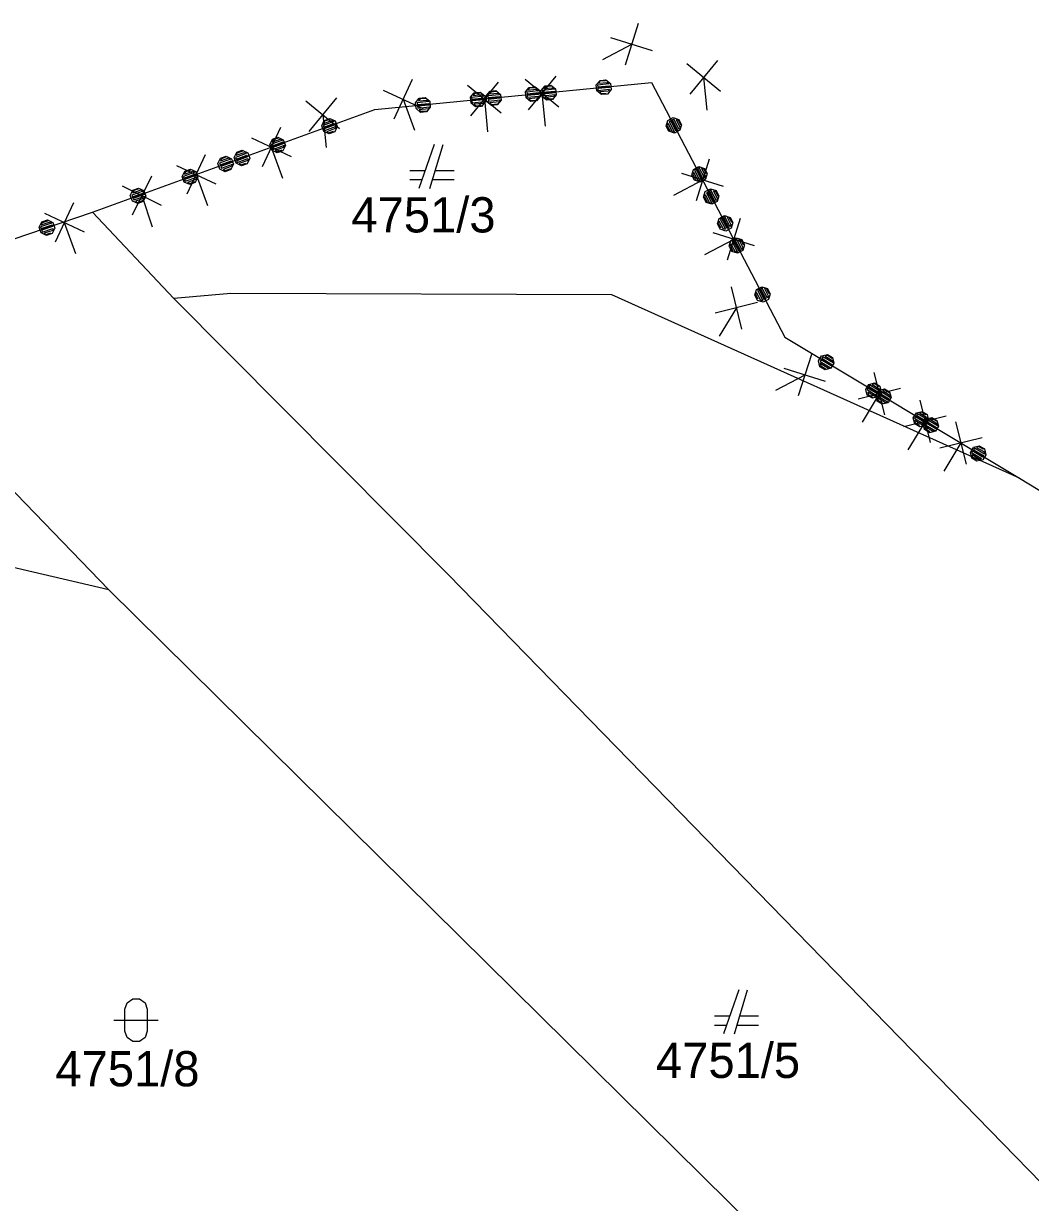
# Model space of a CAD drawing. Extents: x -266179 to -264727, y -1243225 to -1241702.
# Drawn here: x -265529.3 to -265483.6, y -1241755.7 to -1241702.2 of the extents above; entities that cross this region are included whole.
import ezdxf

# ---------------------------------------------------------------- set-up
doc = ezdxf.new("R2010")
doc.units = 0
for name, color, linetype in [('Vrstva 1', 7, 'Continuous'), ('Vrstva 19', 7, 'Continuous'), ('Vrstva 21', 7, 'Continuous')]:
    doc.layers.add(name, color=color, linetype=linetype)

msp = doc.modelspace()

# ---------------------------------------------------------------- linework, layer by layer
at = {"layer": 'Vrstva 1'}
for p, q in [((-265513.37, -1241706.09), (-265500.8, -1241704.86)), ((-265500.8, -1241704.86), (-265494.75, -1241716.42)), ((-265526.18, -1241710.75), (-265513.37, -1241706.09)), ((-265510.67, -1241707.67), (-265511.37, -1241709.67)), ((-265510.87, -1241709.67), (-265510.27, -1241707.67)), ((-265511.09, -1241708.87), (-265511.77, -1241708.87)), ((-265509.77, -1241708.87), (-265510.63, -1241708.87)), ((-265511.77, -1241709.27), (-265511.23, -1241709.27)), ((-265510.75, -1241709.27), (-265509.77, -1241709.27)), ((-265538.16, -1241714.8), (-265526.18, -1241710.75)), ((-265526.18, -1241710.75), (-265522.49, -1241714.67)), ((-265538.16, -1241714.8), (-265525.44, -1241727.89)), ((-265519.9, -1241714.44), (-265522.49, -1241714.67)), ((-265522.49, -1241714.67), (-265510.02, -1241727.22)), ((-265502.6, -1241714.5), (-265519.9, -1241714.44)), ((-265484.1, -1241722.83), (-265502.6, -1241714.5)), ((-265494.75, -1241716.42), (-265484.1, -1241722.83)), ((-265525.44, -1241727.89), (-265547.63, -1241722.76)), ((-265484.1, -1241722.83), (-265473.91, -1241728.97)), ((-265510.02, -1241727.22), (-265483.1, -1241754.84)), ((-265525.44, -1241727.89), (-265459.77, -1241792.75)), ((-265496.84, -1241746.06), (-265497.54, -1241748.06)), ((-265497.04, -1241748.06), (-265496.44, -1241746.06)), ((-265497.26, -1241747.26), (-265497.94, -1241747.26)), ((-265495.94, -1241747.26), (-265496.8, -1241747.26)), ((-265497.94, -1241747.66), (-265497.4, -1241747.66)), ((-265496.92, -1241747.66), (-265495.94, -1241747.66))]:
    msp.add_line(p, q, dxfattribs=at)
msp.add_lwpolyline([(-265524.71, -1241746.94), (-265524.61, -1241746.65), (-265524.36, -1241746.47), (-265524.05, -1241746.47), (-265523.8, -1241746.65), (-265523.7, -1241746.94), (-265523.7, -1241747.94), (-265523.8, -1241748.23), (-265524.05, -1241748.41), (-265524.36, -1241748.41), (-265524.61, -1241748.23), (-265524.71, -1241747.94)], close=True, dxfattribs=at)
msp.add_lwpolyline([(-265525.21, -1241747.44), (-265523.94, -1241747.44), (-265523.21, -1241747.44)], dxfattribs=at)
at = {"layer": 'Vrstva 19'}
for p, q in [((-265513.37, -1241706.09), (-265500.8, -1241704.86)), ((-265500.8, -1241704.86), (-265494.75, -1241716.42)), ((-265526.18, -1241710.75), (-265513.37, -1241706.09)), ((-265538.16, -1241714.8), (-265526.18, -1241710.75)), ((-265494.75, -1241716.42), (-265484.1, -1241722.83)), ((-265484.1, -1241722.83), (-265473.91, -1241728.97))]:
    msp.add_line(p, q, dxfattribs=at)
for points in [[(-265502.872, -1241704.74), (-265502.664, -1241704.91), (-265502.638, -1241705.179), (-265502.808, -1241705.387), (-265503.077, -1241705.413), (-265503.284, -1241705.243), (-265503.311, -1241704.974), (-265503.14, -1241704.766), (-265502.872, -1241704.74), (-265502.908, -1241704.784), (-265503.146, -1241704.807), (-265503.198, -1241704.893), (-265502.82, -1241704.855), (-265502.733, -1241704.927), (-265503.25, -1241704.978), (-265503.242, -1241705.058), (-265502.725, -1241705.007), (-265502.717, -1241705.087), (-265503.235, -1241705.137), (-265503.237, -1241705.218), (-265502.719, -1241705.167), (-265502.751, -1241705.251), (-265503.159, -1241705.291), (-265503.102, -1241705.365), (-265502.863, -1241705.342)], [(-265507.868, -1241705.231), (-265507.66, -1241705.402), (-265507.634, -1241705.67), (-265507.804, -1241705.878), (-265508.073, -1241705.904), (-265508.28, -1241705.734), (-265508.307, -1241705.465), (-265508.136, -1241705.258), (-265507.868, -1241705.231), (-265507.854, -1241705.27), (-265508.093, -1241705.293), (-265508.164, -1241705.381), (-265507.766, -1241705.342), (-265507.699, -1241705.416), (-265508.236, -1241705.468), (-265508.228, -1241705.548), (-265507.701, -1241705.496), (-265507.683, -1241705.575), (-265508.211, -1241705.627), (-265508.203, -1241705.706), (-265507.675, -1241705.654), (-265507.717, -1241705.739), (-265508.145, -1241705.781), (-265508.068, -1241705.854), (-265507.789, -1241705.826)], [(-265506.086, -1241705.055), (-265505.879, -1241705.225), (-265505.852, -1241705.494), (-265506.023, -1241705.701), (-265506.291, -1241705.728), (-265506.499, -1241705.557), (-265506.526, -1241705.289), (-265506.355, -1241705.081), (-265506.086, -1241705.055), (-265506.122, -1241705.098), (-265506.361, -1241705.122), (-265506.413, -1241705.207), (-265506.035, -1241705.17), (-265505.947, -1241705.242), (-265506.465, -1241705.293), (-265506.457, -1241705.372), (-265505.94, -1241705.321), (-265505.932, -1241705.401), (-265506.449, -1241705.452), (-265506.451, -1241705.533), (-265505.934, -1241705.482), (-265505.966, -1241705.565), (-265506.374, -1241705.605), (-265506.316, -1241705.68), (-265506.077, -1241705.657)], [(-265505.37, -1241704.986), (-265505.162, -1241705.156), (-265505.136, -1241705.425), (-265505.306, -1241705.632), (-265505.575, -1241705.659), (-265505.782, -1241705.488), (-265505.809, -1241705.22), (-265505.638, -1241705.012), (-265505.37, -1241704.986), (-265505.376, -1241705.026), (-265505.615, -1241705.05), (-265505.686, -1241705.137), (-265505.288, -1241705.098), (-265505.201, -1241705.17), (-265505.758, -1241705.225), (-265505.75, -1241705.304), (-265505.193, -1241705.25), (-265505.185, -1241705.329), (-265505.742, -1241705.384), (-265505.735, -1241705.464), (-265505.177, -1241705.409), (-265505.249, -1241705.496), (-265505.647, -1241705.535), (-265505.56, -1241705.607), (-265505.321, -1241705.584)], [(-265511.082, -1241705.546), (-265510.875, -1241705.716), (-265510.848, -1241705.985), (-265511.019, -1241706.193), (-265511.287, -1241706.219), (-265511.495, -1241706.049), (-265511.521, -1241705.78), (-265511.351, -1241705.572), (-265511.082, -1241705.546), (-265511.068, -1241705.585), (-265511.307, -1241705.608), (-265511.379, -1241705.695), (-265510.981, -1241705.656), (-265510.913, -1241705.73), (-265511.451, -1241705.783), (-265511.443, -1241705.863), (-265510.916, -1241705.811), (-265510.898, -1241705.889), (-265511.425, -1241705.941), (-265511.417, -1241706.021), (-265510.89, -1241705.969), (-265510.932, -1241706.053), (-265511.36, -1241706.095), (-265511.282, -1241706.168), (-265511.004, -1241706.141)], [(-265508.584, -1241705.3), (-265508.377, -1241705.471), (-265508.35, -1241705.739), (-265508.521, -1241705.947), (-265508.789, -1241705.973), (-265508.997, -1241705.803), (-265509.024, -1241705.534), (-265508.853, -1241705.327), (-265508.584, -1241705.3), (-265508.59, -1241705.341), (-265508.829, -1241705.364), (-265508.901, -1241705.452), (-265508.503, -1241705.413), (-265508.415, -1241705.484), (-265508.973, -1241705.539), (-265508.965, -1241705.619), (-265508.408, -1241705.564), (-265508.4, -1241705.644), (-265508.957, -1241705.699), (-265508.949, -1241705.778), (-265508.392, -1241705.723), (-265508.464, -1241705.811), (-265508.862, -1241705.85), (-265508.774, -1241705.922), (-265508.536, -1241705.898)], [(-265515.406, -1241706.49), (-265515.162, -1241706.603), (-265515.07, -1241706.857), (-265515.184, -1241707.101), (-265515.437, -1241707.193), (-265515.681, -1241707.079), (-265515.773, -1241706.826), (-265515.66, -1241706.582), (-265515.406, -1241706.49), (-265515.43, -1241706.541), (-265515.655, -1241706.623), (-265515.684, -1241706.719), (-265515.327, -1241706.589), (-265515.225, -1241706.637), (-265515.714, -1241706.815), (-265515.686, -1241706.89), (-265515.197, -1241706.712), (-265515.17, -1241706.787), (-265515.659, -1241706.965), (-265515.641, -1241707.044), (-265515.152, -1241706.866), (-265515.162, -1241706.955), (-265515.548, -1241707.095), (-265515.473, -1241707.153), (-265515.248, -1241707.071)], [(-265499.437, -1241706.776), (-265499.517, -1241707.033), (-265499.756, -1241707.158), (-265500.013, -1241707.078), (-265500.138, -1241706.839), (-265500.058, -1241706.582), (-265499.819, -1241706.457), (-265499.562, -1241706.537), (-265499.437, -1241706.776), (-265499.468, -1241706.804), (-265499.579, -1241706.591), (-265499.687, -1241706.557), (-265499.502, -1241706.912), (-265499.545, -1241707.002), (-265499.795, -1241706.524), (-265499.866, -1241706.561), (-265499.62, -1241707.03), (-265499.686, -1241707.076), (-265499.932, -1241706.607), (-265500.003, -1241706.644), (-265499.757, -1241707.113), (-265499.851, -1241707.106), (-265500.051, -1241706.725), (-265500.089, -1241706.825), (-265499.959, -1241707.073)], [(-265517.765, -1241707.348), (-265517.521, -1241707.462), (-265517.429, -1241707.715), (-265517.542, -1241707.959), (-265517.796, -1241708.051), (-265518.04, -1241707.938), (-265518.132, -1241707.684), (-265518.018, -1241707.44), (-265517.765, -1241707.348), (-265517.76, -1241707.389), (-265517.986, -1241707.471), (-265518.034, -1241707.574), (-265517.658, -1241707.437), (-265517.555, -1241707.485), (-265518.082, -1241707.676), (-265518.054, -1241707.751), (-265517.528, -1241707.56), (-265517.501, -1241707.635), (-265518.027, -1241707.827), (-265518, -1241707.902), (-265517.473, -1241707.71), (-265517.521, -1241707.813), (-265517.897, -1241707.95), (-265517.794, -1241707.997), (-265517.569, -1241707.915)], [(-265519.382, -1241707.936), (-265519.139, -1241708.05), (-265519.047, -1241708.304), (-265519.16, -1241708.547), (-265519.414, -1241708.639), (-265519.657, -1241708.526), (-265519.75, -1241708.272), (-265519.636, -1241708.029), (-265519.382, -1241707.936), (-265519.406, -1241707.988), (-265519.632, -1241708.07), (-265519.661, -1241708.165), (-265519.304, -1241708.035), (-265519.201, -1241708.083), (-265519.69, -1241708.261), (-265519.662, -1241708.336), (-265519.174, -1241708.158), (-265519.146, -1241708.234), (-265519.635, -1241708.411), (-265519.617, -1241708.49), (-265519.129, -1241708.312), (-265519.139, -1241708.401), (-265519.524, -1241708.541), (-265519.45, -1241708.599), (-265519.224, -1241708.517)], [(-265520.123, -1241708.206), (-265519.88, -1241708.32), (-265519.788, -1241708.574), (-265519.901, -1241708.817), (-265520.155, -1241708.91), (-265520.398, -1241708.796), (-265520.491, -1241708.542), (-265520.377, -1241708.299), (-265520.123, -1241708.206), (-265520.1, -1241708.241), (-265520.326, -1241708.323), (-265520.374, -1241708.425), (-265519.998, -1241708.288), (-265519.914, -1241708.343), (-265520.421, -1241708.528), (-265520.394, -1241708.603), (-265519.896, -1241708.422), (-265519.859, -1241708.493), (-265520.357, -1241708.675), (-265520.33, -1241708.75), (-265519.832, -1241708.569), (-265519.852, -1241708.661), (-265520.256, -1241708.808), (-265520.163, -1241708.859), (-265519.899, -1241708.763)], [(-265521.741, -1241708.795), (-265521.498, -1241708.908), (-265521.405, -1241709.162), (-265521.519, -1241709.405), (-265521.772, -1241709.498), (-265522.016, -1241709.384), (-265522.108, -1241709.131), (-265521.995, -1241708.887), (-265521.741, -1241708.795), (-265521.737, -1241708.836), (-265521.962, -1241708.918), (-265522.01, -1241709.02), (-265521.634, -1241708.883), (-265521.532, -1241708.931), (-265522.058, -1241709.123), (-265522.031, -1241709.198), (-265521.504, -1241709.006), (-265521.477, -1241709.082), (-265522.003, -1241709.273), (-265521.976, -1241709.348), (-265521.45, -1241709.157), (-265521.497, -1241709.259), (-265521.873, -1241709.396), (-265521.771, -1241709.444), (-265521.545, -1241709.362)], [(-265498.272, -1241709), (-265498.352, -1241709.256), (-265498.592, -1241709.381), (-265498.848, -1241709.301), (-265498.973, -1241709.062), (-265498.893, -1241708.806), (-265498.654, -1241708.68), (-265498.398, -1241708.761), (-265498.272, -1241709), (-265498.312, -1241709.009), (-265498.424, -1241708.797), (-265498.532, -1241708.763), (-265498.346, -1241709.117), (-265498.38, -1241709.225), (-265498.64, -1241708.729), (-265498.711, -1241708.766), (-265498.451, -1241709.262), (-265498.521, -1241709.3), (-265498.781, -1241708.804), (-265498.852, -1241708.841), (-265498.592, -1241709.337), (-265498.7, -1241709.303), (-265498.886, -1241708.949), (-265498.92, -1241709.057), (-265498.808, -1241709.269)], [(-265524.1, -1241709.653), (-265523.856, -1241709.767), (-265523.764, -1241710.02), (-265523.877, -1241710.264), (-265524.131, -1241710.356), (-265524.375, -1241710.243), (-265524.467, -1241709.989), (-265524.353, -1241709.745), (-265524.1, -1241709.653), (-265524.077, -1241709.687), (-265524.302, -1241709.769), (-265524.35, -1241709.872), (-265523.974, -1241709.735), (-265523.89, -1241709.79), (-265524.398, -1241709.974), (-265524.37, -1241710.049), (-265523.872, -1241709.868), (-265523.836, -1241709.94), (-265524.334, -1241710.121), (-265524.306, -1241710.196), (-265523.808, -1241710.015), (-265523.828, -1241710.107), (-265524.232, -1241710.254), (-265524.139, -1241710.306), (-265523.876, -1241710.21)], [(-265497.746, -1241710.008), (-265497.826, -1241710.264), (-265498.065, -1241710.39), (-265498.322, -1241710.31), (-265498.447, -1241710.07), (-265498.367, -1241709.814), (-265498.128, -1241709.689), (-265497.871, -1241709.769), (-265497.746, -1241710.008), (-265497.777, -1241710.035), (-265497.888, -1241709.823), (-265497.996, -1241709.789), (-265497.81, -1241710.143), (-265497.853, -1241710.234), (-265498.104, -1241709.755), (-265498.175, -1241709.792), (-265497.929, -1241710.262), (-265497.995, -1241710.308), (-265498.241, -1241709.838), (-265498.312, -1241709.876), (-265498.066, -1241710.345), (-265498.16, -1241710.338), (-265498.36, -1241709.957), (-265498.398, -1241710.056), (-265498.268, -1241710.304)], [(-265528.225, -1241711.103), (-265527.984, -1241711.223), (-265527.897, -1241711.478), (-265528.016, -1241711.719), (-265528.272, -1241711.806), (-265528.513, -1241711.686), (-265528.599, -1241711.431), (-265528.48, -1241711.19), (-265528.225, -1241711.103), (-265528.25, -1241711.154), (-265528.477, -1241711.231), (-265528.508, -1241711.326), (-265528.148, -1241711.204), (-265528.047, -1241711.254), (-265528.539, -1241711.421), (-265528.514, -1241711.497), (-265528.021, -1241711.33), (-265527.996, -1241711.406), (-265528.488, -1241711.573), (-265528.472, -1241711.652), (-265527.979, -1241711.485), (-265527.992, -1241711.574), (-265528.38, -1241711.705), (-265528.307, -1241711.765), (-265528.08, -1241711.688)], [(-265497.107, -1241711.223), (-265497.187, -1241711.479), (-265497.427, -1241711.605), (-265497.683, -1241711.525), (-265497.808, -1241711.286), (-265497.728, -1241711.029), (-265497.489, -1241710.904), (-265497.233, -1241710.984), (-265497.107, -1241711.223), (-265497.161, -1241711.206), (-265497.273, -1241710.994), (-265497.371, -1241710.978), (-265497.195, -1241711.314), (-265497.229, -1241711.422), (-265497.47, -1241710.962), (-265497.541, -1241710.999), (-265497.3, -1241711.459), (-265497.371, -1241711.496), (-265497.612, -1241711.036), (-265497.687, -1241711.064), (-265497.446, -1241711.525), (-265497.535, -1241711.526), (-265497.726, -1241711.163), (-265497.773, -1241711.245), (-265497.662, -1241711.457)], [(-265496.581, -1241712.231), (-265496.661, -1241712.488), (-265496.9, -1241712.613), (-265497.157, -1241712.533), (-265497.282, -1241712.294), (-265497.202, -1241712.037), (-265496.963, -1241711.912), (-265496.706, -1241711.992), (-265496.581, -1241712.231), (-265496.621, -1241712.241), (-265496.732, -1241712.028), (-265496.84, -1241711.995), (-265496.655, -1241712.349), (-265496.688, -1241712.457), (-265496.948, -1241711.961), (-265497.019, -1241711.998), (-265496.759, -1241712.494), (-265496.83, -1241712.531), (-265497.09, -1241712.035), (-265497.161, -1241712.072), (-265496.901, -1241712.568), (-265497.009, -1241712.535), (-265497.195, -1241712.18), (-265497.228, -1241712.288), (-265497.117, -1241712.501)], [(-265495.416, -1241714.455), (-265495.496, -1241714.711), (-265495.735, -1241714.836), (-265495.992, -1241714.756), (-265496.117, -1241714.517), (-265496.037, -1241714.261), (-265495.798, -1241714.135), (-265495.541, -1241714.215), (-265495.416, -1241714.455), (-265495.47, -1241714.438), (-265495.581, -1241714.225), (-265495.68, -1241714.209), (-265495.504, -1241714.546), (-265495.538, -1241714.654), (-265495.779, -1241714.193), (-265495.85, -1241714.23), (-265495.608, -1241714.691), (-265495.679, -1241714.728), (-265495.921, -1241714.267), (-265495.996, -1241714.296), (-265495.755, -1241714.756), (-265495.844, -1241714.758), (-265496.034, -1241714.395), (-265496.082, -1241714.476), (-265495.971, -1241714.689)], [(-265492.588, -1241717.347), (-265492.523, -1241717.607), (-265492.663, -1241717.839), (-265492.924, -1241717.903), (-265493.155, -1241717.764), (-265493.219, -1241717.503), (-265493.08, -1241717.272), (-265492.819, -1241717.207), (-265492.588, -1241717.347), (-265492.6, -1241717.386), (-265492.806, -1241717.262), (-265492.916, -1241717.289), (-265492.573, -1241717.496), (-265492.563, -1241717.595), (-265493.025, -1241717.317), (-265493.067, -1241717.385), (-265492.613, -1241717.659), (-265492.645, -1241717.732), (-265493.099, -1241717.459), (-265493.141, -1241717.527), (-265492.687, -1241717.801), (-265492.771, -1241717.844), (-265493.139, -1241717.622), (-265493.12, -1241717.726), (-265492.881, -1241717.871)], [(-265490.438, -1241718.642), (-265490.373, -1241718.903), (-265490.513, -1241719.134), (-265490.773, -1241719.199), (-265491.005, -1241719.059), (-265491.069, -1241718.798), (-265490.93, -1241718.567), (-265490.669, -1241718.503), (-265490.438, -1241718.642), (-265490.467, -1241718.671), (-265490.673, -1241718.547), (-265490.783, -1241718.574), (-265490.44, -1241718.781), (-265490.413, -1241718.891), (-265490.892, -1241718.602), (-265490.934, -1241718.67), (-265490.454, -1241718.959), (-265490.495, -1241719.028), (-265490.975, -1241718.739), (-265491.016, -1241718.807), (-265490.537, -1241719.096), (-265490.646, -1241719.123), (-265490.989, -1241718.917), (-265490.962, -1241719.027), (-265490.756, -1241719.151)], [(-265489.992, -1241718.909), (-265489.927, -1241719.17), (-265490.066, -1241719.401), (-265490.327, -1241719.466), (-265490.559, -1241719.327), (-265490.623, -1241719.066), (-265490.484, -1241718.835), (-265490.223, -1241718.77), (-265489.992, -1241718.909), (-265490.004, -1241718.949), (-265490.21, -1241718.825), (-265490.319, -1241718.852), (-265489.977, -1241719.058), (-265489.967, -1241719.158), (-265490.429, -1241718.879), (-265490.47, -1241718.948), (-265490.016, -1241719.221), (-265490.049, -1241719.295), (-265490.503, -1241719.022), (-265490.544, -1241719.09), (-265490.09, -1241719.364), (-265490.175, -1241719.406), (-265490.543, -1241719.184), (-265490.524, -1241719.289), (-265490.284, -1241719.434)], [(-265488.288, -1241719.937), (-265488.223, -1241720.198), (-265488.363, -1241720.429), (-265488.623, -1241720.494), (-265488.855, -1241720.354), (-265488.919, -1241720.094), (-265488.78, -1241719.862), (-265488.519, -1241719.798), (-265488.288, -1241719.937), (-265488.343, -1241719.951), (-265488.549, -1241719.827), (-265488.641, -1241719.864), (-265488.316, -1241720.06), (-265488.288, -1241720.17), (-265488.734, -1241719.902), (-265488.775, -1241719.97), (-265488.33, -1241720.239), (-265488.371, -1241720.307), (-265488.816, -1241720.039), (-265488.866, -1241720.102), (-265488.421, -1241720.371), (-265488.496, -1241720.419), (-265488.848, -1241720.207), (-265488.846, -1241720.301), (-265488.64, -1241720.425)], [(-265487.842, -1241720.204), (-265487.777, -1241720.465), (-265487.916, -1241720.697), (-265488.177, -1241720.761), (-265488.409, -1241720.622), (-265488.473, -1241720.361), (-265488.334, -1241720.13), (-265488.073, -1241720.065), (-265487.842, -1241720.204), (-265487.871, -1241720.234), (-265488.077, -1241720.11), (-265488.186, -1241720.137), (-265487.844, -1241720.343), (-265487.817, -1241720.453), (-265488.296, -1241720.164), (-265488.338, -1241720.233), (-265487.858, -1241720.522), (-265487.899, -1241720.59), (-265488.379, -1241720.301), (-265488.42, -1241720.37), (-265487.94, -1241720.659), (-265488.05, -1241720.686), (-265488.393, -1241720.48), (-265488.366, -1241720.589), (-265488.16, -1241720.713)], [(-265485.692, -1241721.5), (-265485.627, -1241721.76), (-265485.766, -1241721.992), (-265486.027, -1241722.056), (-265486.258, -1241721.917), (-265486.323, -1241721.656), (-265486.184, -1241721.425), (-265485.923, -1241721.36), (-265485.692, -1241721.5), (-265485.747, -1241721.513), (-265485.952, -1241721.389), (-265486.045, -1241721.427), (-265485.719, -1241721.623), (-265485.692, -1241721.733), (-265486.138, -1241721.465), (-265486.179, -1241721.533), (-265485.734, -1241721.801), (-265485.775, -1241721.87), (-265486.22, -1241721.602), (-265486.27, -1241721.665), (-265485.825, -1241721.933), (-265485.9, -1241721.981), (-265486.251, -1241721.77), (-265486.25, -1241721.864), (-265486.044, -1241721.988)]]:
    msp.add_lwpolyline(points, dxfattribs=at)
at = {"layer": 'Vrstva 21'}
for p, q in [((-265501.412, -1241702.186), (-265502.003, -1241704.076)), ((-265501.707, -1241703.131), (-265503.036, -1241703.827)), ((-265500.762, -1241703.426), (-265502.652, -1241702.836)), ((-265499.207, -1241703.999), (-265497.676, -1241705.255)), ((-265497.813, -1241703.862), (-265499.07, -1241705.392)), ((-265511.665, -1241704.724), (-265512.502, -1241706.519)), ((-265506.542, -1241704.717), (-265505.011, -1241705.973)), ((-265505.148, -1241704.58), (-265506.405, -1241706.11)), ((-265498.442, -1241704.627), (-265498.295, -1241706.12)), ((-265513.37, -1241706.09), (-265500.8, -1241704.86)), ((-265512.981, -1241705.203), (-265511.187, -1241706.04)), ((-265509.159, -1241704.977), (-265507.628, -1241706.233)), ((-265507.765, -1241704.84), (-265509.022, -1241706.37)), ((-265500.8, -1241704.86), (-265494.75, -1241716.42)), ((-265516.494, -1241705.695), (-265514.963, -1241706.951)), ((-265515.1, -1241705.558), (-265516.357, -1241707.088)), ((-265512.084, -1241705.622), (-265511.571, -1241707.031)), ((-265508.394, -1241705.605), (-265508.247, -1241707.098)), ((-265505.776, -1241705.345), (-265505.63, -1241706.837)), ((-265526.18, -1241710.75), (-265513.37, -1241706.09)), ((-265515.728, -1241706.323), (-265515.582, -1241707.816)), ((-265518.966, -1241707.38), (-265517.172, -1241708.217)), ((-265517.651, -1241706.902), (-265518.487, -1241708.696)), ((-265518.069, -1241707.799), (-265517.556, -1241709.208)), ((-265521.063, -1241708.144), (-265521.899, -1241709.938)), ((-265498.188, -1241708.346), (-265498.779, -1241710.236)), ((-265522.378, -1241708.623), (-265520.584, -1241709.46)), ((-265497.539, -1241709.586), (-265499.428, -1241708.996)), ((-265524.837, -1241709.557), (-265523.063, -1241710.435)), ((-265523.511, -1241709.109), (-265524.389, -1241710.883)), ((-265521.481, -1241709.041), (-265520.968, -1241710.451)), ((-265498.484, -1241709.291), (-265499.812, -1241709.987)), ((-265523.95, -1241709.996), (-265523.47, -1241711.417)), ((-265527.048, -1241710.321), (-265527.885, -1241712.116)), ((-265538.16, -1241714.8), (-265526.18, -1241710.75)), ((-265528.363, -1241710.8), (-265526.569, -1241711.637)), ((-265496.771, -1241711.044), (-265497.362, -1241712.934)), ((-265527.466, -1241711.218), (-265526.953, -1241712.628)), ((-265496.122, -1241712.284), (-265498.011, -1241711.694)), ((-265497.066, -1241711.989), (-265498.395, -1241712.685)), ((-265497.189, -1241714.132), (-265496.712, -1241716.054)), ((-265495.99, -1241714.855), (-265497.912, -1241715.332)), ((-265496.951, -1241715.093), (-265497.725, -1241716.378)), ((-265494.75, -1241716.42), (-265484.1, -1241722.83)), ((-265493.547, -1241717.204), (-265494.138, -1241719.094)), ((-265492.898, -1241718.444), (-265494.788, -1241717.854)), ((-265490.703, -1241718.036), (-265490.227, -1241719.958)), ((-265493.843, -1241718.149), (-265495.171, -1241718.845)), ((-265489.504, -1241718.758), (-265491.426, -1241719.235)), ((-265490.465, -1241718.997), (-265491.239, -1241720.282)), ((-265488.623, -1241719.292), (-265488.147, -1241721.214)), ((-265487.424, -1241720.015), (-265489.346, -1241720.492)), ((-265488.385, -1241720.253), (-265489.159, -1241721.538)), ((-265486.997, -1241720.268), (-265486.52, -1241722.19)), ((-265485.797, -1241720.991), (-265487.719, -1241721.467)), ((-265486.758, -1241721.229), (-265487.532, -1241722.514)), ((-265484.1, -1241722.83), (-265473.91, -1241728.97))]:
    msp.add_line(p, q, dxfattribs=at)

# ---------------------------------------------------------------- texts
at = {"layer": 'Vrstva 1'}
for s, p in [('4751/3', (-265514.43, -1241711.67)), ('4751/5', (-265500.6, -1241750.06)), ('4751/8', (-265527.87, -1241750.44))]:
    msp.add_text(s, height=1.6, dxfattribs=at).set_placement(p)

doc.saveas('drawing.dxf')
